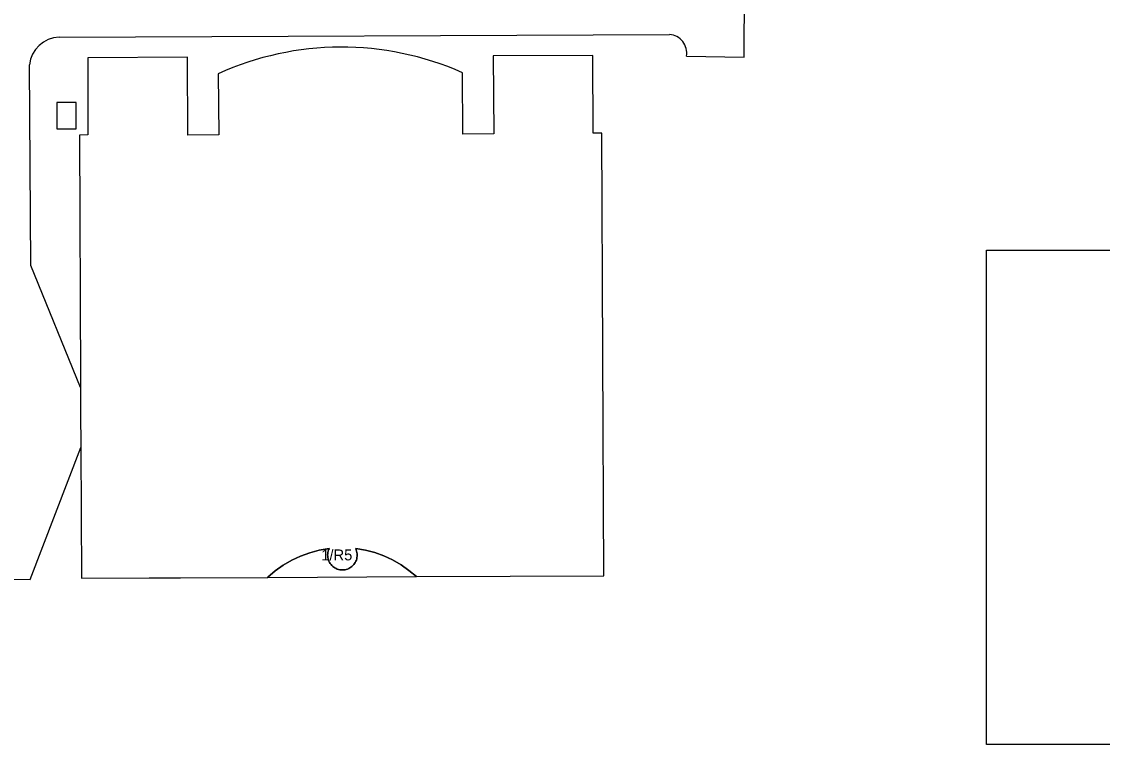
# Model space of a CAD drawing. Extents: x 161243 to 161752, y 384138 to 384885.
# Drawn here: x 161431.6 to 161530.1, y 384767.9 to 384833.9 of the extents above; entities that cross this region are included whole.
import ezdxf

# ---------------------------------------------------------------- set-up
doc = ezdxf.new("R2010")
doc.units = 0
for name, color, linetype in [('IMGEO_Pand', 7, 'Continuous'), ('IMGEO_Pand_nummerreeks', 7, 'Continuous'), ('IMGEO_Pand_overbouw', 7, 'Continuous'), ('IMGEO_Pand_vergunning_verleend', 7, 'Continuous'), ('IMGEO_Rijbaan_lokaal_open', 7, 'Continuous')]:
    doc.layers.add(name, color=color, linetype=linetype)

msp = doc.modelspace()

# ---------------------------------------------------------------- linework, layer by layer
at = {"layer": 'IMGEO_Pand'}
for points in [[(161449.482, 384829.089), (161449.53, 384823.523), (161446.72, 384823.506), (161446.679, 384830.605), (161437.592, 384830.554), (161437.584, 384823.522), (161436.843, 384823.503), (161436.92, 384801.102), (161436.924, 384800.471)], [(161436.956, 384794.98), (161437.02, 384783.07), (161443.177, 384783.095), (161446.058, 384783.107), (161454.003, 384783.139), (161454.003, 384783.141), (161454.004, 384783.144), (161454.006, 384783.146), (161454.687, 384783.73), (161455.417, 384784.25), (161456.191, 384784.702), (161457.002, 384785.082), (161457.845, 384785.388), (161458.711, 384785.617), (161459.595, 384785.767), (161459.599, 384785.767), (161459.602, 384785.766), (161459.604, 384785.763), (161459.606, 384785.76), (161459.606, 384785.756), (161459.605, 384785.753), (161459.558, 384785.644), (161459.52, 384785.532), (161459.493, 384785.416), (161459.475, 384785.299), (161459.468, 384785.18), (161459.472, 384785.061), (161459.486, 384784.944), (161459.51, 384784.827), (161459.544, 384784.714), (161459.588, 384784.603), (161459.642, 384784.498), (161459.705, 384784.397), (161459.777, 384784.302), (161459.856, 384784.214), (161459.943, 384784.133), (161460.037, 384784.06), (161460.137, 384783.996), (161460.242, 384783.941), (161460.351, 384783.895), (161460.464, 384783.859), (161460.58, 384783.833), (161460.698, 384783.817), (161460.817, 384783.812), (161460.935, 384783.817), (161461.053, 384783.833), (161461.169, 384783.859), (161461.282, 384783.895), (161461.391, 384783.941), (161461.496, 384783.996), (161461.596, 384784.06), (161461.69, 384784.133), (161461.777, 384784.214), (161461.856, 384784.302), (161461.928, 384784.397), (161461.991, 384784.498), (161462.045, 384784.604), (161462.089, 384784.714), (161462.123, 384784.828), (161462.147, 384784.944), (161462.161, 384785.062), (161462.165, 384785.18), (161462.158, 384785.299), (161462.14, 384785.416), (161462.113, 384785.532), (161462.075, 384785.644), (161462.028, 384785.753), (161462.027, 384785.757), (161462.027, 384785.76), (161462.028, 384785.763), (161462.031, 384785.766), (161462.034, 384785.767), (161462.038, 384785.768), (161462.909, 384785.62), (161463.764, 384785.396), (161464.596, 384785.097), (161465.398, 384784.726), (161466.164, 384784.284), (161466.887, 384783.777), (161467.563, 384783.207), (161484.654, 384783.263), (161484.471, 384823.672), (161483.703, 384823.671), (161483.669, 384830.776), (161474.571, 384830.716), (161474.618, 384823.607), (161471.809, 384823.589), (161471.763, 384829.189)], [(161434.768, 384824.065), (161436.541, 384824.063), (161436.543, 384826.458), (161434.771, 384826.46), (161434.768, 384824.065)], [(161436.924, 384800.471), (161436.939, 384798.254), (161436.956, 384794.98)]]:
    msp.add_lwpolyline(points, dxfattribs=at)
msp.add_arc((161460.734, 384804.369), 27.16, 66.0406, 114.4737, dxfattribs=at)
at = {"layer": 'IMGEO_Pand_overbouw'}
msp.add_lwpolyline([(161454.003, 384783.139), (161467.563, 384783.207), (161466.887, 384783.777), (161466.164, 384784.284), (161465.398, 384784.726), (161464.596, 384785.097), (161463.764, 384785.396), (161462.909, 384785.62), (161462.038, 384785.768), (161462.034, 384785.767), (161462.031, 384785.766), (161462.028, 384785.763), (161462.027, 384785.76), (161462.027, 384785.757), (161462.028, 384785.753), (161462.075, 384785.644), (161462.113, 384785.532), (161462.14, 384785.416), (161462.158, 384785.299), (161462.165, 384785.18), (161462.161, 384785.062), (161462.147, 384784.944), (161462.123, 384784.828), (161462.089, 384784.714), (161462.045, 384784.604), (161461.991, 384784.498), (161461.928, 384784.397), (161461.856, 384784.302), (161461.777, 384784.214), (161461.69, 384784.133), (161461.596, 384784.06), (161461.496, 384783.996), (161461.391, 384783.941), (161461.282, 384783.895), (161461.169, 384783.859), (161461.053, 384783.833), (161460.935, 384783.817), (161460.817, 384783.812), (161460.698, 384783.817), (161460.58, 384783.833), (161460.464, 384783.859), (161460.351, 384783.895), (161460.242, 384783.941), (161460.137, 384783.996), (161460.037, 384784.06), (161459.943, 384784.133), (161459.856, 384784.214), (161459.777, 384784.302), (161459.705, 384784.397), (161459.642, 384784.498), (161459.588, 384784.603), (161459.544, 384784.714), (161459.51, 384784.827), (161459.486, 384784.944), (161459.472, 384785.061), (161459.468, 384785.18), (161459.475, 384785.299), (161459.493, 384785.416), (161459.52, 384785.532), (161459.558, 384785.644), (161459.605, 384785.753), (161459.606, 384785.756), (161459.606, 384785.76), (161459.604, 384785.763), (161459.602, 384785.766), (161459.599, 384785.767), (161459.595, 384785.767), (161458.711, 384785.617), (161457.845, 384785.388), (161457.002, 384785.082), (161456.191, 384784.702), (161455.417, 384784.25), (161454.687, 384783.73), (161454.006, 384783.146), (161454.004, 384783.144), (161454.003, 384783.141)], close=True, dxfattribs=at)
at = {"layer": 'IMGEO_Pand_vergunning_verleend'}
msp.add_lwpolyline([(161519.584, 384767.896), (161519.584, 384812.992), (161563.828, 384812.992), (161563.828, 384767.896), (161519.584, 384767.896)], dxfattribs=at)
at = {"layer": 'IMGEO_Rijbaan_lokaal_open'}
for points in [[(161492.216, 384830.699), (161497.45, 384830.604), (161497.486, 384836.758)], [(161434.978, 384832.42), (161490.663, 384832.683)], [(161436.924, 384800.471), (161432.385, 384811.592), (161432.277, 384829.923)], [(161427.283, 384812.656), (161427.438, 384782.985), (161432.337, 384782.949), (161436.956, 384794.98)]]:
    msp.add_lwpolyline(points, dxfattribs=at)
for centre, radius, start, end in [((161490.512, 384830.965), 1.724, 351.12303, 84.98196), ((161435.04, 384829.643), 2.777, 91.28404, 174.22102)]:
    msp.add_arc(centre, radius, start, end, dxfattribs=at)

# ---------------------------------------------------------------- texts
at = {"layer": 'IMGEO_Pand_nummerreeks'}
msp.add_text('1/R5', height=1, rotation=0.18908, dxfattribs=at).set_placement((161458.896, 384784.679))

doc.saveas('drawing.dxf')
